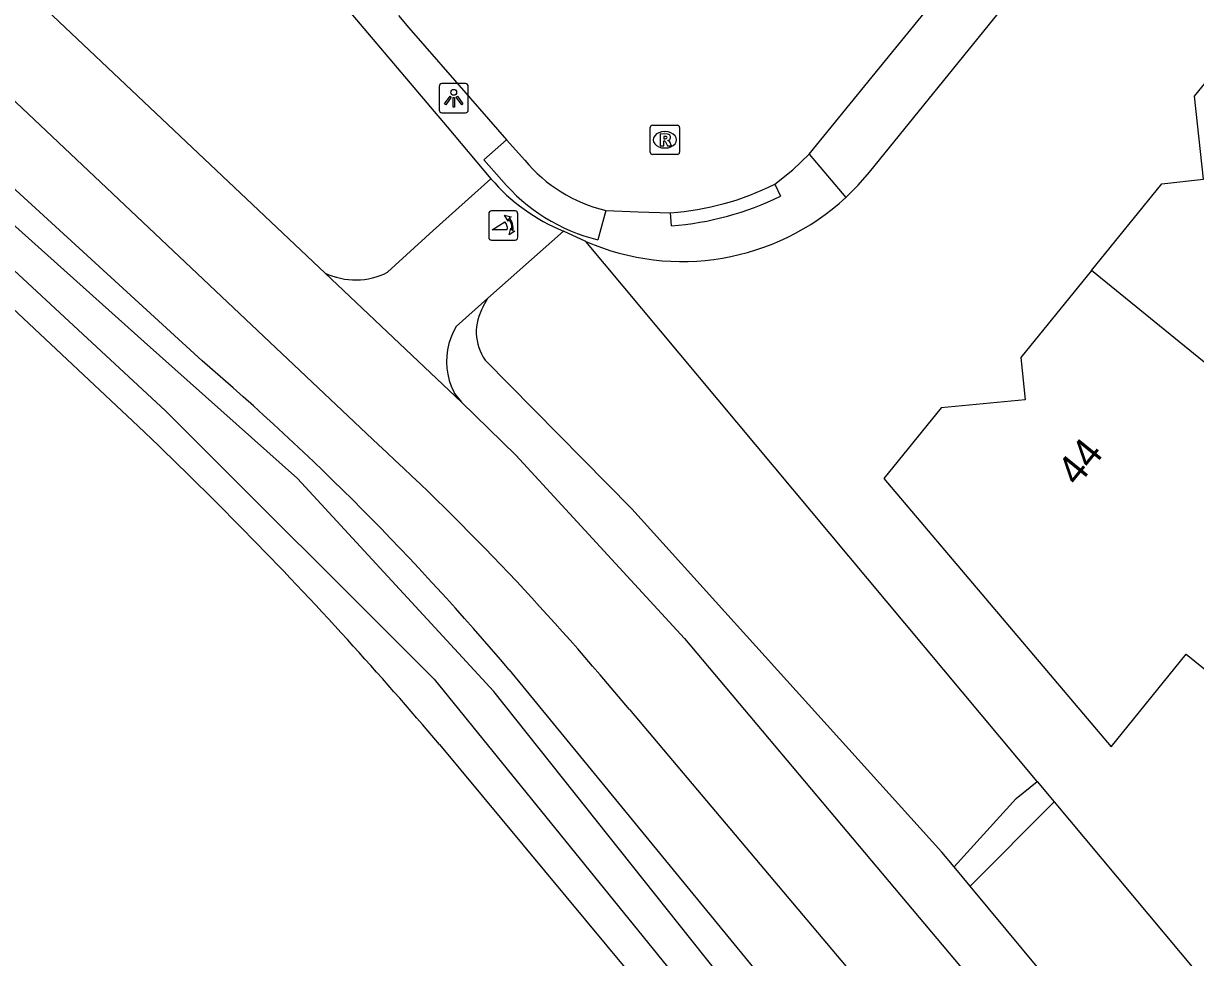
# Model space of a CAD drawing. Extents: x 157321 to 158827, y 386650 to 388532.
# Drawn here: x 157751.04 to 157791.17, y 387304.86 to 387336.84 of the extents above; entities that cross this region are included whole.
import ezdxf

# ---------------------------------------------------------------- set-up
doc = ezdxf.new("R2010")
doc.units = 0
for name, color, linetype in [('IMGEO_Fietspad_gesloten', 7, 'Continuous'), ('IMGEO_Groenvoorziening', 7, 'Continuous'), ('IMGEO_Lichtpunt', 7, 'Continuous'), ('IMGEO_Pand', 7, 'Continuous'), ('IMGEO_Pand_nummerreeks', 7, 'Continuous'), ('IMGEO_Poller', 7, 'Continuous'), ('IMGEO_Rijbaan_lokaal_open', 7, 'Continuous'), ('IMGEO_Rioolput', 7, 'Continuous'), ('IMGEO_Voetpad_halfverhard', 7, 'Continuous'), ('IMGEO_Voetpad_open', 7, 'Continuous'), ('IMGEO_Waterloop', 7, 'Continuous')]:
    doc.layers.add(name, color=color, linetype=linetype)

msp = doc.modelspace()

# ---------------------------------------------------------------- linework, layer by layer
at = {"layer": 'IMGEO_Fietspad_gesloten'}
for points in [[(157761.365, 387328.296), (157745.827, 387342.982)], [(157743.124, 387341.381), (157763.197, 387322.412)], [(157767.043, 387331.524), (157765.064, 387329.747), (157763.506, 387328.32)], [(157766.941, 387327.433), (157769.525, 387329.73)], [(157761.365, 387328.296), (157766.033, 387323.875)], [(157766.941, 387327.433), (157765.849, 387326.465), (157765.75, 387326.277), (157765.669, 387326.082), (157765.605, 387325.879), (157765.56, 387325.672), (157765.533, 387325.462), (157765.525, 387325.25), (157765.537, 387325.039), (157765.567, 387324.829), (157765.615, 387324.622), (157765.682, 387324.421), (157765.767, 387324.227), (157765.794, 387324.173), (157766.033, 387323.875)], [(157766.033, 387323.875), (157767.899, 387322.066), (157773.67, 387315.779), (157786.844, 387300.128), (157790.246, 387295.677)], [(157771.785, 387313.35), (157784.48, 387298.307), (157786.785, 387295.523)]]:
    msp.add_lwpolyline(points, dxfattribs=at)
for centre, radius, start, end in [((157771.991, 387335.756), 6.511, 220.5376, 247.7433), ((157762.411, 387330.485), 2.426, 244.4541, 296.8304), ((157700.924, 387254.796), 91.923, 39.56772, 47.35561)]:
    msp.add_arc(centre, radius, start, end, dxfattribs=at)
at = {"layer": 'IMGEO_Groenvoorziening'}
for points in [[(157719.356, 387371.451), (157726.852, 387360.649), (157733.924, 387349.363), (157734.121, 387349.049), (157738.812, 387342.81), (157742.015, 387339.138), (157744.11, 387337.222), (157757.159, 387325.286)], [(157744.479, 387332.888), (157754.967, 387323.052)], [(157785.742, 387310.893), (157770.292, 387329.379)], [(157767.669, 387314.711), (157782.841, 387296.2), (157780.33, 387294.048)], [(157765.284, 387312.155), (157780.33, 387294.048)], [(157786.323, 387310.198), (157793.842, 387301.201)]]:
    msp.add_lwpolyline(points, dxfattribs=at)
for centre, radius, start, end in [((157696.863, 387254.85), 92.719, 40.21176, 49.43498), ((157659.227, 387222.063), 139.158, 42.31515, 46.52851), ((157659.125, 387222.012), 139.268, 40.33567, 42.3023)]:
    msp.add_arc(centre, radius, start, end, dxfattribs=at)
at = {"layer": 'IMGEO_Lichtpunt'}
for p, q in [((157765.27, 387334.684), (157765.27, 387333.877)), ((157765.27, 387334.684), (157765.27, 387333.877)), ((157766.172, 387334.779), (157765.364, 387334.779)), ((157766.172, 387334.779), (157765.364, 387334.779)), ((157766.266, 387333.877), (157766.266, 387334.684)), ((157766.266, 387333.877), (157766.266, 387334.684)), ((157765.364, 387333.783), (157766.172, 387333.783)), ((157765.364, 387333.783), (157766.172, 387333.783))]:
    msp.add_line(p, q, dxfattribs=at)
for points in [[(157765.644, 387334.348), (157765.683, 387334.32), (157765.495, 387334.058), (157765.457, 387334.085), (157765.644, 387334.348)], [(157765.746, 387334.3), (157765.793, 387334.3), (157765.793, 387333.978), (157765.746, 387333.978), (157765.746, 387334.3)], [(157765.856, 387334.32), (157765.894, 387334.347), (157766.081, 387334.085), (157766.042, 387334.057), (157765.856, 387334.32)]]:
    msp.add_lwpolyline(points, dxfattribs=at)
msp.add_circle((157765.769, 387334.482), 0.0994, dxfattribs=at)
for centre, start, end in [((157765.364, 387334.684), 90, 180), ((157765.364, 387334.684), 90, 180), ((157766.172, 387334.684), 0, 90), ((157766.172, 387334.684), 0, 90), ((157765.364, 387333.877), 180, 270), ((157765.364, 387333.877), 180, 270), ((157766.172, 387333.877), 270, 0), ((157766.172, 387333.877), 270, 360)]:
    msp.add_arc(centre, 0.0946, start, end, dxfattribs=at)
at = {"layer": 'IMGEO_Pand'}
for points in [[(157787.6, 387328.379), (157790.016, 387331.352), (157791.439, 387331.506), (157791.131, 387334.351), (157793.14, 387336.816)], [(157787.6, 387328.379), (157785.179, 387325.399), (157785.328, 387323.953), (157782.457, 387323.68), (157780.498, 387321.259), (157788.279, 387312.073), (157790.849, 387315.253), (157796.26, 387310.861), (157794.798, 387309.062), (157798.042, 387306.426)], [(157804.628, 387314.532), (157787.6, 387328.379)]]:
    msp.add_lwpolyline(points, dxfattribs=at)
at = {"layer": 'IMGEO_Poller'}
for p, q in [((157766.966, 387330.325), (157766.966, 387329.518)), ((157766.966, 387330.325), (157766.966, 387329.518)), ((157767.868, 387330.42), (157767.06, 387330.42)), ((157767.868, 387330.42), (157767.06, 387330.42)), ((157767.962, 387329.518), (157767.962, 387330.325)), ((157767.962, 387329.518), (157767.962, 387330.325)), ((157767.06, 387329.423), (157767.868, 387329.423)), ((157767.06, 387329.423), (157767.868, 387329.423))]:
    msp.add_line(p, q, dxfattribs=at)
for points in [[(157767.645, 387330.149), (157767.633, 387330.076), (157767.508, 387330.281)], [(157767.508, 387330.281), (157767.739, 387330.215), (157767.668, 387330.183)], [(157767.601, 387329.776), (157767.088, 387329.776), (157767.518, 387330.051)], [(157767.661, 387329.604), (157767.727, 387329.835), (157767.757, 387329.767)], [(157767.793, 387329.74), (157767.865, 387329.729), (157767.661, 387329.604)]]:
    msp.add_lwpolyline(points, dxfattribs=at)
for centre, radius, start, end in [((157767.06, 387330.325), 0.0946, 90, 180), ((157767.06, 387330.325), 0.0946, 90, 180), ((157767.287, 387329.836), 0.476, 351.7527, 41.1691), ((157767.287, 387329.836), 0.516, 349.3569, 42.2912), ((157767.868, 387330.325), 0.0946, 0, 90), ((157767.868, 387330.325), 0.0946, 0, 90), ((157767.273, 387329.826), 0.332, 351.3247, 42.4854), ((157767.06, 387329.518), 0.0946, 180, 270), ((157767.06, 387329.518), 0.0946, 180, 270), ((157767.868, 387329.518), 0.0946, 270, 0), ((157767.868, 387329.518), 0.0946, 270, 0)]:
    msp.add_arc(centre, radius, start, end, dxfattribs=at)
at = {"layer": 'IMGEO_Rijbaan_lokaal_open'}
for points in [[(157777.938, 387332.37), (157780.348, 387335.32), (157784.274, 387340.139)], [(157763.878, 387337.111), (157764.234, 387336.686), (157766.348, 387334.266), (157767.579, 387332.857)], [(157767.579, 387332.857), (157768.198, 387332.161)], [(157776.759, 387331.339), (157777.377, 387331.827), (157777.938, 387332.37)], [(157770.973, 387330.44), (157772.084, 387330.388), (157773.192, 387330.36)]]:
    msp.add_lwpolyline(points, dxfattribs=at)
for centre, radius, start, end in [((157772.151, 387335.437), 5.134, 219.6498, 256.7374), ((157772.527, 387339.771), 9.435, 274.0431, 296.6519)]:
    msp.add_arc(centre, radius, start, end, dxfattribs=at)
at = {"layer": 'IMGEO_Rioolput'}
for p, q in [((157772.573, 387333.356), (157773.425, 387333.356)), ((157772.498, 387332.43), (157772.498, 387333.282)), ((157772.986, 387333.136), (157773.011, 387333.136)), ((157773.499, 387333.282), (157773.499, 387332.43)), ((157773.009, 387332.576), (157772.984, 387332.576)), ((157773.425, 387332.356), (157772.573, 387332.356))]:
    msp.add_line(p, q, dxfattribs=at)
for points in [[(157772.573, 387333.356), (157773.425, 387333.356)], [(157772.498, 387332.43), (157772.498, 387333.282)], [(157773.087, 387333.054), (157772.835, 387333.056), (157772.835, 387332.656)], [(157773.013, 387332.975), (157772.959, 387332.975), (157772.959, 387332.894)], [(157772.959, 387332.894), (157773.011, 387332.894)], [(157773.499, 387333.282), (157773.499, 387332.43)], [(157772.835, 387332.656), (157772.959, 387332.656), (157772.959, 387332.818), (157772.97, 387332.818)], [(157773.017, 387332.789), (157773.088, 387332.656), (157773.228, 387332.656), (157773.163, 387332.782)], [(157773.425, 387332.356), (157772.573, 387332.356)]]:
    msp.add_lwpolyline(points, dxfattribs=at)
for centre, radius, start, end in [((157772.575, 387333.28), 0.0765, 91.552, 178.448), ((157772.575, 387333.28), 0.0765, 91.552, 178.448), ((157773.423, 387333.28), 0.0765, 1.552, 88.448), ((157773.423, 387333.28), 0.0765, 1.552, 88.448), ((157772.995, 387333.083), 0.19, 274.7715, 282.9687), ((157773.019, 387332.879), 0.0964, 77.0061, 93.1865), ((157773.033, 387332.936), 0.0378, 276.6634, 79.6772), ((157773.086, 387332.944), 0.109, 350.3612, 89.416), ((157773.084, 387332.944), 0.112, 277.5842, 350.9817), ((157772.969, 387332.765), 0.0533, 26.0293, 88.6989), ((157773.068, 387332.729), 0.108, 29.5134, 73.7905), ((157772.575, 387332.432), 0.0765, 181.552, 268.448), ((157772.575, 387332.432), 0.0765, 181.552, 268.448), ((157773.423, 387332.432), 0.0765, 271.552, 358.448), ((157773.423, 387332.432), 0.0765, 271.552, 358.448)]:
    msp.add_arc(centre, radius, start, end, dxfattribs=at)
for centre, major_axis, ratio, start_param, end_param in [((157772.985, 387332.856), (-0.387, 0.002), 0.722429, 4.712389, 7.853982), ((157773.01, 387332.856), (-0.39, 0.002), 0.717154, 1.570796, 4.712389)]:
    msp.add_ellipse(centre, major_axis=major_axis, ratio=ratio, start_param=start_param, end_param=end_param, dxfattribs=at)
at = {"layer": 'IMGEO_Voetpad_halfverhard'}
for points in [[(157766.781, 387327.146), (157766.941, 387327.433)], [(157782.898, 387307.969), (157782.484, 387308.468), (157771.869, 387320.224), (157766.85, 387325.316)], [(157791.137, 387297.852), (157788.878, 387300.765), (157783.451, 387307.303)]]:
    msp.add_lwpolyline(points, dxfattribs=at)
msp.add_arc((157768.203, 387326.283), 1.663, 148.7536, 215.565, dxfattribs=at)
at = {"layer": 'IMGEO_Voetpad_open'}
for points in [[(157779.19, 387330.883), (157779.61, 387331.301), (157780, 387331.748), (157823.566, 387385.477), (157829.731, 387393.075)], [(157762.122, 387337.344), (157765.544, 387333.297), (157767.043, 387331.524)], [(157767.409, 387331.483), (157766.8, 387332.168), (157767.579, 387332.857)], [(157777.938, 387332.37), (157779.19, 387330.883)], [(157776.759, 387331.339), (157776.958, 387330.93)], [(157770.973, 387330.44), (157770.701, 387329.436)], [(157773.224, 387329.913), (157773.192, 387330.36)], [(157770.292, 387329.379), (157769.525, 387329.73)], [(157782.898, 387307.969), (157785.021, 387310.309), (157785.742, 387310.893)], [(157785.742, 387310.893), (157786.323, 387310.198)], [(157786.323, 387310.198), (157783.451, 387307.303)], [(157783.451, 387307.303), (157782.898, 387307.969)]]:
    msp.add_lwpolyline(points, dxfattribs=at)
for centre, radius, start, end in [((157772.146, 387335.43), 6.165, 219.8032, 256.4492), ((157772.471, 387340.04), 10.155, 274.2504, 296.2208), ((157773.59, 387336.939), 8.248, 246.4281, 312.7596)]:
    msp.add_arc(centre, radius, start, end, dxfattribs=at)
at = {"layer": 'IMGEO_Waterloop'}
msp.add_lwpolyline([(157691.041, 387391.611), (157716.743, 387342.119), (157719.678, 387336.712), (157749.338, 387279.593), (157749.879, 387279.786), (157720.18, 387338.489), (157733.929, 387345.749), (157739.374, 387339.3), (157743.931, 387334.665), (157755.903, 387323.581), (157765.095, 387314.39), (157780.388, 387295.543), (157781.277, 387296.2), (157773.437, 387306.048), (157767.142, 387313.965), (157760.422, 387321.264), (157755.17, 387325.937), (157743.178, 387336.674), (157734.102, 387347.835), (157719.35, 387370.003)], dxfattribs=at)

# ---------------------------------------------------------------- texts
at = {"layer": 'IMGEO_Pand_nummerreeks'}
msp.add_text('44', height=1, rotation=50.9245, dxfattribs=at).set_placement((157787.12, 387320.957))

doc.saveas('drawing.dxf')
